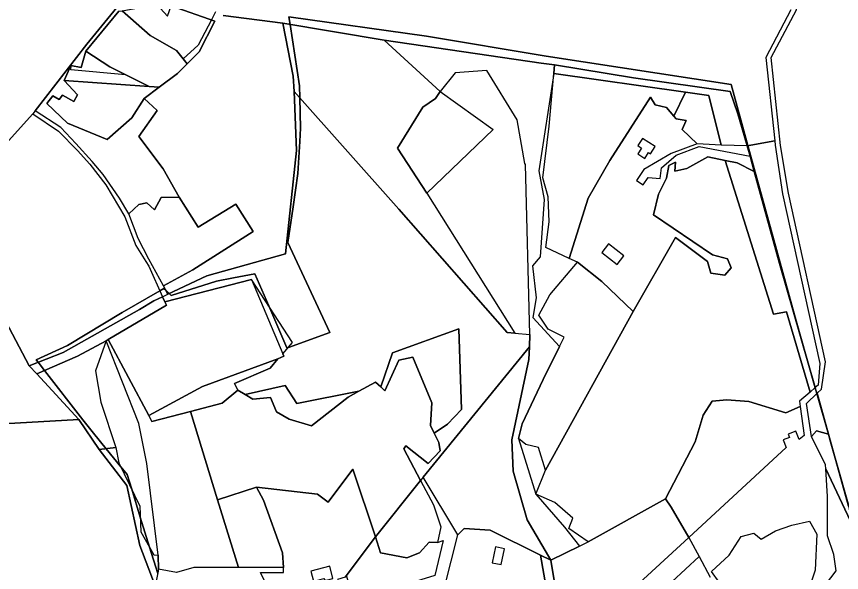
# Model space of a CAD drawing. Extents: x -477304 to -465429, y -1159113 to -1149210.
# Drawn here: x -474702 to -474140, y -1157605 to -1157226 of the extents above; entities that cross this region are included whole.
import ezdxf

# ---------------------------------------------------------------- set-up
doc = ezdxf.new("R2010")
doc.units = 0
for name, color, linetype in [('BPEJ_s', 7, 'Continuous'), ('PUPFL_s', 7, 'Continuous'), ('trav_porost_s', 7, 'Continuous')]:
    doc.layers.add(name, color=color, linetype=linetype)

msp = doc.modelspace()

# ---------------------------------------------------------------- linework, layer by layer
at = {"layer": 'BPEJ_s'}
for points in [[(-474565.99, -1157222.94), (-474568.82, -1157228.32), (-474577.83, -1157245.45), (-474588.08, -1157254.86), (-474585.32, -1157258.29), (-474591.99, -1157264.92), (-474604.43, -1157274.23), (-474611.29, -1157273.73), (-474627.37, -1157265.65), (-474664.49, -1157262.3), (-474664.35, -1157259.52), (-474664.3, -1157258.56), (-474688.74, -1157290.27), (-474690.38, -1157292.28), (-474715.36, -1157319.71)], [(-474565.99, -1157222.94), (-474568.82, -1157228.32), (-474577.83, -1157245.45), (-474588.08, -1157254.86), (-474585.32, -1157258.29), (-474591.99, -1157264.92), (-474604.43, -1157274.23), (-474611.29, -1157273.73), (-474627.37, -1157265.65), (-474664.49, -1157262.3), (-474664.35, -1157259.52), (-474664.3, -1157258.56), (-474688.74, -1157290.27), (-474690.38, -1157292.28), (-474715.36, -1157319.71)], [(-474130.52, -1157573.61), (-474147.04, -1157515.59), (-474148.53, -1157510.36), (-474156.41, -1157482.69), (-474157.53, -1157478.73), (-474167.95, -1157442.16), (-474171.64, -1157429.19), (-474203.33, -1157313.95), (-474214.77, -1157272.33), (-474340.74, -1157253.07), (-474422.18, -1157239.43), (-474516.05, -1157226.19), (-474515.24, -1157231.46), (-474508.83, -1157273.13), (-474508.6, -1157281.4), (-474508.03, -1157302.02), (-474508.56, -1157311.2), (-474509.83, -1157332.91), (-474513.14, -1157355.63), (-474516.66, -1157379.84), (-474507.13, -1157400.38), (-474488.17, -1157441.22), (-474516.35, -1157451.26), (-474517.46, -1157451.65), (-474529.76, -1157422.94), (-474539.12, -1157401.11), (-474553.63, -1157403.99), (-474565.4, -1157406.32), (-474596.29, -1157415.95), (-474597.56, -1157414.68), (-474599.81, -1157412.43), (-474601.1, -1157411.14), (-474603.89, -1157412.75), (-474629.58, -1157427.58), (-474666.9, -1157450.05), (-474688.16, -1157459.68), (-474686.8, -1157461.43), (-474682.42, -1157467.08), (-474656.46, -1157500.6), (-474649.03, -1157509.75), (-474640.5, -1157520.27), (-474630.48, -1157532.61), (-474626.17, -1157537.91), (-474623.09, -1157547.9), (-474617.27, -1157566.8), (-474610.97, -1157587.24), (-474605.39, -1157605.33)], [(-474508.03, -1157302.02), (-474508.6, -1157281.4), (-474508.83, -1157273.13), (-474515.24, -1157231.46), (-474516.05, -1157226.19), (-474422.18, -1157239.43), (-474340.74, -1157253.07), (-474214.77, -1157272.33), (-474203.33, -1157313.95), (-474171.64, -1157429.19), (-474167.95, -1157442.16), (-474157.53, -1157478.73), (-474156.41, -1157482.69), (-474148.53, -1157510.36), (-474147.04, -1157515.59), (-474130.52, -1157573.61)], [(-474605.39, -1157605.33), (-474610.97, -1157587.24), (-474617.27, -1157566.8), (-474623.09, -1157547.9), (-474626.17, -1157537.91), (-474630.48, -1157532.61), (-474640.5, -1157520.27), (-474649.03, -1157509.75), (-474656.46, -1157500.6), (-474682.42, -1157467.08), (-474686.8, -1157461.43), (-474688.16, -1157459.68), (-474666.9, -1157450.05), (-474629.58, -1157427.58), (-474603.89, -1157412.75), (-474601.1, -1157411.14), (-474599.81, -1157412.43), (-474597.56, -1157414.68), (-474596.29, -1157415.95), (-474565.4, -1157406.32), (-474553.63, -1157403.99), (-474539.12, -1157401.11), (-474529.76, -1157422.94), (-474517.46, -1157451.65), (-474516.35, -1157451.26), (-474488.17, -1157441.22), (-474507.13, -1157400.38), (-474516.66, -1157379.84), (-474513.14, -1157355.63), (-474509.83, -1157332.91), (-474508.56, -1157311.2), (-474508.03, -1157302.02)]]:
    msp.add_lwpolyline(points, dxfattribs=at)
at = {"layer": 'PUPFL_s'}
for points in [[(-474134.86, -1157559.49), (-474148.49, -1157510.37), (-474156.14, -1157482.43), (-474153.3, -1157479.65), (-474150.45, -1157461.21), (-474175.73, -1157346.37), (-474181.07, -1157313.94), (-474187.44, -1157253.89), (-474170.29, -1157221.53), (-474194.97, -1157118.03), (-474196.27, -1157076.48), (-474196.74, -1157013.81), (-474153.29, -1156811.71), (-474151.41, -1156750.96), (-474154.39, -1156716.69), (-474145.88, -1156675.24), (-474127.91, -1156605.09)], [(-474631.77, -1157222.45), (-474654.35, -1157249.7), (-474657.61, -1157260.76), (-474664.58, -1157259.48), (-474669.08, -1157269.5), (-474659.91, -1157279.34), (-474662.51, -1157283.88), (-474670.23, -1157279.65), (-474672.45, -1157282.62), (-474676.75, -1157280.07), (-474680.82, -1157285.23), (-474666.77, -1157298.66), (-474639.82, -1157309.77), (-474623.09, -1157294.96), (-474614.59, -1157281.89), (-474605.72, -1157290), (-474618.3, -1157307.64), (-474601.7, -1157329.82), (-474590.83, -1157349), (-474603.04, -1157349.17), (-474607.48, -1157357.54), (-474612.86, -1157352.86), (-474618.11, -1157353.98), (-474625.08, -1157360.42), (-474631.47, -1157349.73), (-474642.4, -1157333.6), (-474649.94, -1157324.81), (-474661.15, -1157312.43), (-474671.33, -1157301.64), (-474688.74, -1157290.27), (-474653.66, -1157244.75), (-474641.34, -1157229.79), (-474633.21, -1157219.92)], [(-474560.83, -1157225.42), (-474520.06, -1157230.66), (-474513.18, -1157266.63), (-474512.5, -1157277.01), (-474510.79, -1157317.15), (-474518.37, -1157387.5), (-474571.96, -1157402.5), (-474598.38, -1157415.07), (-474601.45, -1157409.4), (-474581.33, -1157398.47), (-474540.28, -1157372.47), (-474552.24, -1157353.72), (-474577.69, -1157369.41), (-474590.83, -1157349), (-474601.7, -1157329.82), (-474618.3, -1157307.64), (-474605.72, -1157290), (-474614.59, -1157281.89), (-474604.43, -1157274.23), (-474591.99, -1157264.92), (-474585.32, -1157258.29), (-474577.17, -1157250.19), (-474566.5, -1157229.14), (-474596.12, -1157218.7)], [(-474173.99, -1157221.42), (-474191.12, -1157254), (-474185.06, -1157310.75), (-474203.91, -1157314.05), (-474210.11, -1157292.28), (-474215.43, -1157277.05), (-474281.2, -1157267.82), (-474335.08, -1157259.03), (-474344.19, -1157257.7), (-474451.16, -1157242.1), (-474520.06, -1157230.66), (-474560.83, -1157225.42)]]:
    msp.add_lwpolyline(points, dxfattribs=at)
for points in [[(-474585.32, -1157258.29), (-474592.58, -1157249.28), (-474610.48, -1157239.07), (-474629.62, -1157222.07), (-474606.02, -1157217.85), (-474598.76, -1157225.82), (-474596.12, -1157218.7), (-474566.5, -1157229.14), (-474577.17, -1157250.19)], [(-474442.12, -1157315.63), (-474422.12, -1157346.26), (-474362.08, -1157441.57), (-474367.33, -1157441.12), (-474441.18, -1157357.27), (-474512.5, -1157277.01), (-474513.18, -1157266.63), (-474520.06, -1157230.66), (-474451.16, -1157242.1), (-474412.95, -1157276.98), (-474416.16, -1157281.87), (-474424.72, -1157287.74)], [(-474352.49, -1157459.52), (-474352.21, -1157450.91), (-474351.93, -1157442.43), (-474354.76, -1157326.76), (-474355.28, -1157326.15), (-474360.41, -1157296.48), (-474381.1, -1157262.76), (-474402.72, -1157264.47), (-474412.95, -1157276.98), (-474451.16, -1157242.1), (-474344.19, -1157257.7), (-474335.08, -1157259.03), (-474335.62, -1157264.73), (-474345.77, -1157331.02), (-474342.07, -1157350.69), (-474344.95, -1157389.72), (-474350.14, -1157395.69), (-474347.59, -1157417.58), (-474349.78, -1157430.96), (-474331.74, -1157450.8), (-474342.9, -1157473.13), (-474357.11, -1157503.3), (-474359.52, -1157513.23), (-474347.76, -1157551.18), (-474328.28, -1157573.6), (-474318.07, -1157586.58), (-474337.55, -1157596.18), (-474353.68, -1157568.59), (-474363.29, -1157535.45), (-474364.19, -1157514.3)], [(-474669.08, -1157269.5), (-474664.58, -1157259.48), (-474657.61, -1157260.76), (-474654.35, -1157249.7), (-474637.99, -1157260.32), (-474611.29, -1157273.73)], [(-474221.65, -1157313.72), (-474230.04, -1157279.85), (-474245.95, -1157277.57), (-474335.62, -1157264.73), (-474335.08, -1157259.03), (-474281.2, -1157267.82), (-474215.43, -1157277.05), (-474210.11, -1157292.28), (-474203.91, -1157314.05)], [(-474659.91, -1157279.34), (-474669.08, -1157269.5), (-474611.29, -1157273.73), (-474604.43, -1157274.23), (-474614.59, -1157281.89), (-474623.09, -1157294.96), (-474639.82, -1157309.77), (-474666.77, -1157298.66), (-474680.82, -1157285.23), (-474676.75, -1157280.07), (-474672.45, -1157282.62), (-474670.23, -1157279.65), (-474662.51, -1157283.88)], [(-474510.6, -1157489.45), (-474518.57, -1157477.13), (-474545.74, -1157483.45), (-474550.79, -1157480.36), (-474553.06, -1157475.82), (-474528.84, -1157465.34), (-474523.58, -1157459.06), (-474519.47, -1157457.26), (-474520.14, -1157455.68), (-474513.49, -1157447.93), (-474541.46, -1157404.98), (-474600.49, -1157420.36), (-474602.07, -1157416.82), (-474598.38, -1157415.07), (-474571.96, -1157402.5), (-474518.37, -1157387.5), (-474510.79, -1157317.15), (-474512.5, -1157277.01), (-474441.18, -1157357.27), (-474367.33, -1157441.12), (-474362.08, -1157441.57), (-474351.93, -1157442.43), (-474352.21, -1157450.91), (-474424.61, -1157539.72), (-474426.32, -1157541.83), (-474437.77, -1157520.27), (-474436.29, -1157518.26), (-474421.12, -1157530.43), (-474412.94, -1157521.65), (-474413.78, -1157516.09), (-474416.96, -1157509.66), (-474407.88, -1157503.58), (-474398.54, -1157493.68), (-474400.18, -1157438.7), (-474445.51, -1157455.08), (-474453.39, -1157478.24), (-474456.94, -1157474.86), (-474468.43, -1157481.21)], [(-474660.1, -1157317.23), (-474651.65, -1157326.51), (-474640.73, -1157340.6), (-474627.85, -1157362.36), (-474620.23, -1157381.86), (-474613.55, -1157392.83), (-474611.38, -1157395.99), (-474602.07, -1157416.82), (-474608.03, -1157419.66), (-474617.73, -1157425.6), (-474669.67, -1157454.7), (-474692.81, -1157463.79), (-474722.43, -1157408.18), (-474735.35, -1157354.63), (-474731.13, -1157347.26), (-474715.36, -1157319.71), (-474690.38, -1157292.28), (-474672.98, -1157304.11)], [(-474157.45, -1157478.66), (-474181.77, -1157394.11), (-474198.97, -1157331.56), (-474201.9, -1157321.17), (-474203.91, -1157314.05), (-474185.06, -1157310.75), (-474184.75, -1157313.65), (-474179.67, -1157346.8), (-474154.25, -1157462.18), (-474155.49, -1157476.98)], [(-474789.95, -1157328.04), (-474787.3, -1157329.48), (-474794.51, -1157339.91), (-474781.44, -1157350.74), (-474768.16, -1157346.68), (-474735.35, -1157354.63), (-474722.43, -1157408.18), (-474692.81, -1157463.79), (-474687.65, -1157469.38), (-474659.13, -1157500.47), (-474710.53, -1157503.42), (-474760, -1157522.78), (-474774.11, -1157498.48), (-474842.92, -1157529.72), (-474938.75, -1157355.68), (-474912.07, -1157368.87), (-474878.95, -1157378.08), (-474852.98, -1157366.86), (-474830.75, -1157349.98), (-474795.93, -1157324.71)], [(-474218.73, -1157323.99), (-474210.62, -1157325.68), (-474198.97, -1157331.56), (-474181.77, -1157394.11), (-474157.45, -1157478.66), (-474160.97, -1157481.7), (-474176.99, -1157427.06), (-474185.83, -1157428.74)], [(-474607.48, -1157357.54), (-474603.04, -1157349.17), (-474590.83, -1157349), (-474577.69, -1157369.41), (-474552.24, -1157353.72), (-474540.28, -1157372.47), (-474581.33, -1157398.47), (-474601.45, -1157409.4), (-474611.32, -1157391.16), (-474618.77, -1157377.12), (-474625.08, -1157360.42), (-474618.11, -1157353.98), (-474612.86, -1157352.86)], [(-474602.07, -1157416.82), (-474600.49, -1157420.36), (-474599.47, -1157422.64), (-474639.13, -1157446.02), (-474640.48, -1157446.82), (-474660.02, -1157457.24), (-474687.65, -1157469.38), (-474692.81, -1157463.79), (-474669.67, -1157454.7), (-474617.73, -1157425.6), (-474608.03, -1157419.66)], [(-474640.48, -1157446.82), (-474647.81, -1157467.26), (-474644.08, -1157488.55), (-474633.94, -1157519.44), (-474645.25, -1157520.87), (-474659.13, -1157500.47), (-474687.65, -1157469.38), (-474660.02, -1157457.24)], [(-474156.14, -1157482.43), (-474148.49, -1157510.37), (-474156.55, -1157508.06), (-474160.02, -1157511.88), (-474163.34, -1157489.46)], [(-474712.47, -1157608.26), (-474722.74, -1157590.74), (-474760, -1157522.78), (-474710.53, -1157503.42), (-474659.13, -1157500.47), (-474645.25, -1157520.87), (-474636.26, -1157532.61), (-474626.39, -1157545.34), (-474617.6, -1157586.15), (-474606.99, -1157613.7), (-474605.66, -1157617.09), (-474680.22, -1157661.92)], [(-474156.55, -1157508.06), (-474148.49, -1157510.37), (-474134.86, -1157559.49), (-474131.57, -1157573.47), (-474150.25, -1157533.89), (-474150.4, -1157531.27), (-474160.02, -1157511.88)], [(-474607.95, -1157592.56), (-474605.02, -1157592.78), (-474604.85, -1157602.17), (-474605.28, -1157604.75), (-474606.99, -1157613.7), (-474617.6, -1157586.15), (-474626.39, -1157545.34), (-474636.26, -1157532.61), (-474645.25, -1157520.87), (-474633.94, -1157519.44), (-474631.77, -1157529.93), (-474617.59, -1157559.31), (-474616.84, -1157576.89)]]:
    msp.add_lwpolyline(points, close=True, dxfattribs=at)
at = {"layer": 'trav_porost_s'}
for points in [[(-474633.21, -1157219.92), (-474641.34, -1157229.79), (-474653.66, -1157244.75), (-474688.74, -1157290.27), (-474690.38, -1157292.28), (-474715.36, -1157319.71), (-474731.13, -1157347.26), (-474715.62, -1157315.2), (-474766.69, -1157322.57), (-474771.64, -1157311.99), (-474770.63, -1157311.11), (-474758.29, -1157291.32), (-474744.45, -1157253.74), (-474731.98, -1157212.54)], [(-474116.35, -1157827.4), (-474163.09, -1157786.07), (-474166.96, -1157764.71), (-474170.98, -1157723.41), (-474174.72, -1157688.58), (-474173.04, -1157652.5), (-474169.41, -1157641.99), (-474163.55, -1157630.22), (-474143.31, -1157603.41), (-474144.71, -1157592.39), (-474149.21, -1157579.62), (-474149.21, -1157552.7), (-474150.25, -1157533.89), (-474131.57, -1157573.47)], [(-474222.9, -1157611.17), (-474228.2, -1157603.96), (-474216.07, -1157592.66), (-474207.86, -1157580.1), (-474199.35, -1157577.69), (-474194.27, -1157581.94), (-474184.46, -1157576.18), (-474173.4, -1157572.22), (-474161.5, -1157569.7), (-474156.4, -1157578.34), (-474157.5, -1157602.87), (-474164.34, -1157623.53)], [(-474292.29, -1157645.45), (-474236.61, -1157593.68), (-474229.03, -1157607.67)]]:
    msp.add_lwpolyline(points, dxfattribs=at)
for points in [[(-474604.43, -1157274.23), (-474611.29, -1157273.73), (-474637.99, -1157260.32), (-474654.35, -1157249.7), (-474631.77, -1157222.45), (-474629.62, -1157222.07), (-474610.48, -1157239.07), (-474592.58, -1157249.28), (-474585.32, -1157258.29), (-474591.99, -1157264.92)], [(-474312.18, -1157349.81), (-474325.15, -1157390.7), (-474340.92, -1157383.34), (-474338.69, -1157365.88), (-474339.5, -1157348.89), (-474343.1, -1157335.76), (-474338.68, -1157300.67), (-474335.62, -1157264.73), (-474245.95, -1157277.57), (-474253.79, -1157293.91), (-474258.8, -1157287.91), (-474266.42, -1157286.27), (-474269.68, -1157281), (-474297.46, -1157324.08)], [(-474412.95, -1157276.98), (-474376.89, -1157302.88), (-474422.12, -1157346.26), (-474442.12, -1157315.63), (-474424.72, -1157287.74), (-474416.16, -1157281.87)], [(-474248.12, -1157303.04), (-474245.31, -1157296.87), (-474252.22, -1157295.73), (-474253.79, -1157293.91), (-474245.95, -1157277.57), (-474230.04, -1157279.85), (-474221.65, -1157313.72), (-474237.95, -1157312.8)], [(-474262.09, -1157329.1), (-474252.28, -1157320.35), (-474236.47, -1157314.61), (-474201.9, -1157321.17), (-474198.97, -1157331.56), (-474210.62, -1157325.68), (-474218.73, -1157323.99), (-474230.66, -1157321.47), (-474245.02, -1157329.48), (-474253.16, -1157331.22), (-474252.58, -1157325.25), (-474257.2, -1157327.42), (-474258.88, -1157336), (-474264.21, -1157346.93), (-474267.66, -1157360.94), (-474227.48, -1157388.31), (-474217.33, -1157391.04), (-474214.75, -1157397.24), (-474219.03, -1157402.06), (-474228.67, -1157400.85), (-474230.83, -1157392.71), (-474252.65, -1157376.56), (-474281.42, -1157426.87), (-474302.89, -1157406.41), (-474319.49, -1157393.38), (-474325.15, -1157390.7), (-474312.18, -1157349.81), (-474297.46, -1157324.08), (-474269.68, -1157281), (-474266.42, -1157286.27), (-474258.8, -1157287.91), (-474253.79, -1157293.91), (-474252.22, -1157295.73), (-474245.31, -1157296.87), (-474248.12, -1157303.04), (-474237.95, -1157312.8), (-474255.67, -1157319.37), (-474274.3, -1157330.13), (-474279.29, -1157337.62), (-474274.71, -1157340.67), (-474271.29, -1157335.54), (-474263.17, -1157336.22)], [(-474275.79, -1157315.63), (-474278.35, -1157319.63), (-474273.63, -1157322.65), (-474271.09, -1157318.68), (-474269.76, -1157319.54), (-474266.55, -1157314.59), (-474275.15, -1157309.01), (-474278.36, -1157313.96)], [(-474334.9, -1157556.85), (-474347.76, -1157551.18), (-474341.18, -1157534.97), (-474281.42, -1157426.87), (-474252.65, -1157376.56), (-474230.83, -1157392.71), (-474228.67, -1157400.85), (-474219.03, -1157402.06), (-474214.75, -1157397.24), (-474217.33, -1157391.04), (-474227.48, -1157388.31), (-474267.66, -1157360.94), (-474264.21, -1157346.93), (-474258.88, -1157336), (-474257.2, -1157327.42), (-474252.58, -1157325.25), (-474253.16, -1157331.22), (-474245.02, -1157329.48), (-474230.66, -1157321.47), (-474218.73, -1157323.99), (-474185.83, -1157428.74), (-474176.99, -1157427.06), (-474160.97, -1157481.7), (-474168.27, -1157487.95), (-474167.82, -1157491.62), (-474177.46, -1157495.92), (-474202.8, -1157488.2), (-474217.79, -1157486.89), (-474227.59, -1157488.01), (-474233.87, -1157497.38), (-474239.22, -1157515.53), (-474259.5, -1157554.3), (-474312.13, -1157583.65), (-474325.39, -1157574.5), (-474322.54, -1157567.52)], [(-474292.37, -1157394.77), (-474287.84, -1157388.93), (-474298.28, -1157380.84), (-474302.8, -1157386.68)], [(-474357.11, -1157503.3), (-474342.9, -1157473.13), (-474331.74, -1157450.8), (-474328.52, -1157444.44), (-474339.45, -1157438.99), (-474345.78, -1157429.47), (-474338.27, -1157415.51), (-474319.49, -1157393.38), (-474302.89, -1157406.41), (-474281.42, -1157426.87), (-474341.18, -1157534.97), (-474345.95, -1157519.45), (-474354.67, -1157517.31), (-474359.52, -1157513.23)], [(-474639.13, -1157446.02), (-474599.47, -1157422.64), (-474600.49, -1157420.36), (-474541.46, -1157404.98), (-474520.14, -1157455.68), (-474519.47, -1157457.26), (-474523.58, -1157459.06), (-474574.82, -1157477.91), (-474611.52, -1157497.76)], [(-474418.6, -1157488.97), (-474431.56, -1157457.87), (-474441.04, -1157460.02), (-474450.61, -1157480.89), (-474453.39, -1157478.24), (-474445.51, -1157455.08), (-474400.18, -1157438.7), (-474398.54, -1157493.68), (-474407.88, -1157503.58), (-474416.96, -1157509.66), (-474419.51, -1157504.52)], [(-474611.52, -1157497.76), (-474609.37, -1157501.8), (-474583.05, -1157494.96), (-474564.55, -1157555.19), (-474550.41, -1157601.2), (-474580.84, -1157601.23), (-474592.51, -1157604.46), (-474604.85, -1157602.17), (-474605.02, -1157592.78), (-474612.75, -1157530.35), (-474618.25, -1157503.21), (-474640.48, -1157446.82), (-474639.13, -1157446.02)], [(-474364.19, -1157514.3), (-474363.29, -1157535.45), (-474353.68, -1157568.59), (-474337.55, -1157596.18), (-474344.66, -1157592.65), (-474378.86, -1157575.69), (-474396.54, -1157574.53), (-474400.99, -1157578.93), (-474424.61, -1157539.72), (-474352.21, -1157450.91), (-474352.49, -1157459.52)], [(-474528.84, -1157465.34), (-474553.06, -1157475.82), (-474550.79, -1157480.36), (-474561.35, -1157489.32), (-474583.05, -1157494.96), (-474609.37, -1157501.8), (-474611.52, -1157497.76), (-474574.82, -1157477.91), (-474523.58, -1157459.06)], [(-474431.56, -1157457.87), (-474418.6, -1157488.97), (-474419.51, -1157504.52), (-474416.96, -1157509.66), (-474413.78, -1157516.09), (-474412.94, -1157521.65), (-474421.12, -1157530.43), (-474436.29, -1157518.26), (-474437.77, -1157520.27), (-474426.32, -1157541.83), (-474456.92, -1157580.25), (-474472.51, -1157534.2), (-474489.17, -1157556.62), (-474496.57, -1157551.13), (-474538.07, -1157546.35), (-474564.55, -1157555.19), (-474583.05, -1157494.96), (-474561.35, -1157489.32), (-474550.79, -1157480.36), (-474545.74, -1157483.45), (-474540.52, -1157486.65), (-474528.58, -1157485.36), (-474524.48, -1157495.28), (-474515.71, -1157500.2), (-474500.52, -1157504.61), (-474475.53, -1157485.14), (-474468.43, -1157481.21), (-474456.94, -1157474.86), (-474453.39, -1157478.24), (-474450.61, -1157480.89), (-474441.04, -1157460.02)], [(-474524.48, -1157495.28), (-474528.58, -1157485.36), (-474540.52, -1157486.65), (-474545.74, -1157483.45), (-474518.57, -1157477.13), (-474510.6, -1157489.45), (-474468.43, -1157481.21), (-474475.53, -1157485.14), (-474500.52, -1157504.61), (-474515.71, -1157500.2)], [(-474202.8, -1157488.2), (-474177.46, -1157495.92), (-474167.82, -1157491.62), (-474165.11, -1157511.35), (-474168.48, -1157513.97), (-474170.74, -1157508.38), (-474175.87, -1157510.46), (-474175.07, -1157512.55), (-474179.26, -1157514.25), (-474177.18, -1157519.45), (-474243.63, -1157580.71), (-474255.72, -1157560.12), (-474259.5, -1157554.3), (-474239.22, -1157515.53), (-474233.87, -1157497.38), (-474227.59, -1157488.01), (-474217.79, -1157486.89)], [(-474533.23, -1157555.32), (-474538.07, -1157546.35), (-474496.57, -1157551.13), (-474489.17, -1157556.62), (-474472.51, -1157534.2), (-474456.92, -1157580.25), (-474477.72, -1157607.65), (-474482.84, -1157609.24), (-474479.8, -1157619.08), (-474482.32, -1157621.67), (-474512.06, -1157652.28), (-474535.44, -1157604.63), (-474519.68, -1157604.47), (-474519.68, -1157601.16), (-474520.38, -1157591.25)], [(-474417.42, -1157558.48), (-474412.42, -1157573.48), (-474414.77, -1157584.21), (-474420.51, -1157583.79), (-474427.09, -1157591.16), (-474435.77, -1157594.56), (-474453.52, -1157591.19), (-474456.92, -1157580.25), (-474426.32, -1157541.83)], [(-474520.38, -1157591.25), (-474519.68, -1157601.16), (-474550.41, -1157601.2), (-474564.55, -1157555.19), (-474538.07, -1157546.35), (-474533.23, -1157555.32)], [(-474243.63, -1157580.71), (-474311.11, -1157642.73), (-474320.52, -1157631.72), (-474334.31, -1157615.51), (-474337.55, -1157596.18), (-474318.07, -1157586.58), (-474312.13, -1157583.65), (-474259.5, -1157554.3), (-474255.72, -1157560.12)], [(-474344.66, -1157592.65), (-474340.75, -1157614.65), (-474328.71, -1157630.16), (-474410.07, -1157614.67), (-474400.99, -1157578.93), (-474396.54, -1157574.53), (-474378.86, -1157575.69)], [(-474416.54, -1157606.53), (-474445.16, -1157615.52), (-474467.38, -1157617.23), (-474476.2, -1157619.64), (-474480.45, -1157623.25), (-474482.32, -1157621.67), (-474479.8, -1157619.08), (-474479.57, -1157619.84), (-474473.26, -1157617.9), (-474476.54, -1157607.29), (-474477.72, -1157607.65), (-474456.92, -1157580.25), (-474453.52, -1157591.19), (-474435.77, -1157594.56), (-474427.09, -1157591.16), (-474420.51, -1157583.79), (-474414.77, -1157584.21), (-474410.91, -1157582.73)], [(-474311.11, -1157642.73), (-474243.63, -1157580.71), (-474236.61, -1157593.68), (-474292.29, -1157645.45), (-474305.4, -1157657.64)], [(-474371.45, -1157599.13), (-474369.23, -1157588.38), (-474375.21, -1157587.04), (-474377.48, -1157597.88)], [(-474320.52, -1157631.72), (-474328.71, -1157630.16), (-474340.75, -1157614.65), (-474344.66, -1157592.65), (-474337.55, -1157596.18), (-474334.31, -1157615.51)], [(-474500.97, -1157603.64), (-474499.14, -1157610.5), (-474492.28, -1157608.66), (-474491.3, -1157609.96), (-474485.99, -1157608.54), (-474488.22, -1157600.21)]]:
    msp.add_lwpolyline(points, close=True, dxfattribs=at)

doc.saveas('drawing.dxf')
